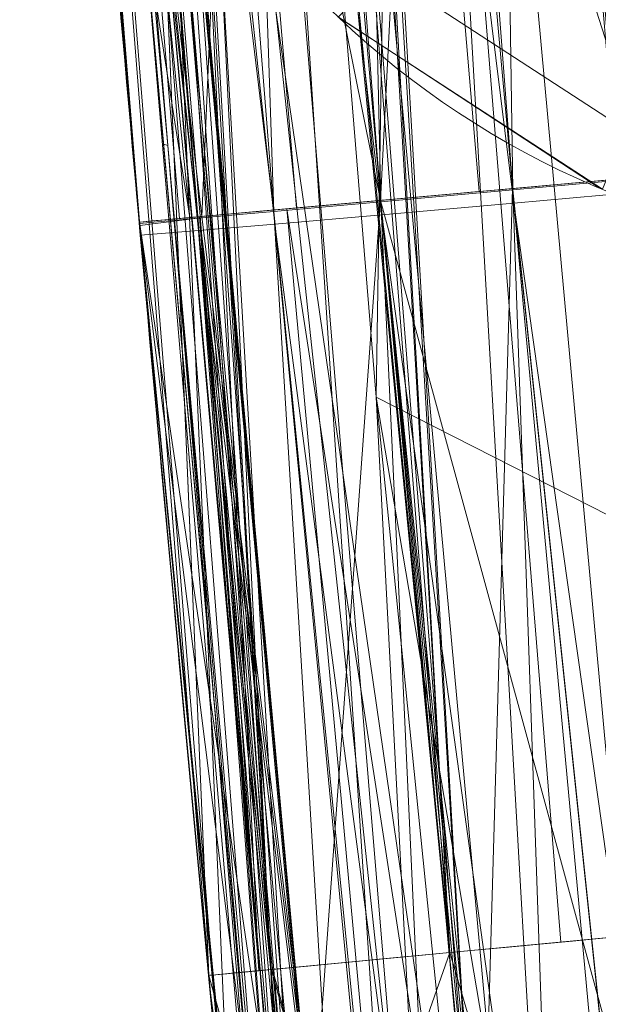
# Model space of a CAD drawing. Header units: millimetres. Extents: x -71 to 71, y -145 to 145.
# Tile 177 of 497: x -57.311 to -57.11, y -5.416 to -5.074. Entities that reach past the tile are written whole.
import ezdxf

# ---------------------------------------------------------------- set-up
doc = ezdxf.new("R2010")
doc.units = ezdxf.units.MM
doc.layers.add('1', color=7, linetype='CONTINUOUS')

msp = doc.modelspace()

# ---------------------------------------------------------------- linework, layer by layer
at = {"layer": '1', "color": 163, "linetype": 'Continuous', "lineweight": 13}
msp.add_line((-57.2453146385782, -5.405918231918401, -24.5493552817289), (-57.2453146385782, -5.405918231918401, -23.4991241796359), dxfattribs=at)
at = {"layer": '1', "color": 163, "linetype": 'Continuous', "lineweight": 13, "extrusion": (-5.23961264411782e-15, 1.156482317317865e-14, -1)}
msp.add_circle((0, 2.781752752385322e-14, 144.004626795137), 61.0180546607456, dxfattribs=at)
at = {"layer": '1', "color": 163, "linetype": 'Continuous', "lineweight": 13}
msp.add_circle((4.472976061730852e-13, 3.150668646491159e-12, -145), 60.4433756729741, dxfattribs=at)
for centre, start in [((-56.9935131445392, -4.85586855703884, -27.1313862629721), 184.8698608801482), ((-56.9935131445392, -4.85586855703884, -28.0257302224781), 184.8698608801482), ((-56.94664343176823, -5.377713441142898, -23.4991241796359), 185.3946855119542), ((-56.94664343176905, -5.37771344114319, -24.54935528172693), 185.3946855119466)]:
    msp.add_arc(centre, 0.3, start, 268.0000000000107, dxfattribs=at)
at = {"layer": '1', "color": 163, "linetype": 'Continuous', "lineweight": 13, "extrusion": (-0.08946716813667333, 0.9959897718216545, -1.588247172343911e-05)}
msp.add_arc((57.20000000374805, 5.789281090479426, -8.569860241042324e-05), 0.3, 0, 87.99202557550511, dxfattribs=at)
at = {"layer": '1', "color": 163, "linetype": 'Continuous', "lineweight": 13, "extrusion": (-0.08946716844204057, 0.9959897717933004, 1.594029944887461e-05)}
msp.add_arc((57.20000000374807, 5.368613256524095, 9.182680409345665e-05), 0.3, 272.0079742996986, 0, dxfattribs=at)
at = {"layer": '1', "color": 163, "linetype": 'Continuous', "lineweight": 13, "extrusion": (0.09401596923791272, -0.9955706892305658, -1.65297356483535e-05)}
msp.add_arc((-57.20000000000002, -24.54935527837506, 0.0004057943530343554), 0.3, 180, 267.9911877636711, dxfattribs=at)
at = {"layer": '1', "color": 163, "linetype": 'Continuous', "lineweight": 13, "extrusion": (-0.09401596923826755, 0.9955706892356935, -1.621590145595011e-05)}
msp.add_arc((57.19999999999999, -23.49912417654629, 0.0003810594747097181), 0.3, 0, 87.99118606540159, dxfattribs=at)
at = {"layer": '1', "color": 163, "linetype": 'Continuous', "lineweight": 13}
for points in [[(-57.49755972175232, 0.5297414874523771, -31.84215845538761), (-57.51609075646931, -1.481596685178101, -31.84217375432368), (-57.42898622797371, -3.49390404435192, -31.84218905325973), (-57.2367249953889, -5.49611788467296, -31.8422043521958)], [(-57.2453146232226, -5.405918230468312, -23.4991241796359), (-57.43158038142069, -3.433472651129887, -23.49913897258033), (-57.51581250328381, -1.451395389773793, -23.49915376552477), (-57.49755972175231, 0.5297414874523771, -23.4991685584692)], [(-57.18559175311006, -6.004829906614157, 10.1483967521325), (-57.21282009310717, -5.745529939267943, 9.889173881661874), (-57.26113233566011, -5.251372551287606, 9.345499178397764), (-57.31734120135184, -4.593146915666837, 8.46048260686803), (-57.35958958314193, -4.027280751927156, 7.513052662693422), (-57.39042114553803, -3.556198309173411, 6.514707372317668), (-57.41225108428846, -3.181185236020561, 5.476229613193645), (-57.42645503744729, -2.90927285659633, 4.405965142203), (-57.43441323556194, -2.746980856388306, 3.313595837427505), (-57.43604198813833, -2.711286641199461, 2.578187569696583), (-57.43604198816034, -2.711286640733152, 2.210525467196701)], [(-57.43604198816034, -2.711286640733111, 2.21052546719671), (-57.43604198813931, -2.711286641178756, 2.051314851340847), (-57.43454325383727, -2.743878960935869, 1.733180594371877), (-57.42764636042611, -2.885203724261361, 1.274842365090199), (-57.41592322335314, -3.112185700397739, 0.8521842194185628), (-57.39875051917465, -3.417210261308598, 0.4821716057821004), (-57.37542958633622, -3.789990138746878, 0.1810631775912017), (-57.34585152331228, -4.21381808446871, -0.04173136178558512), (-57.31052597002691, -4.671970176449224, -0.1797521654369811), (-57.26990141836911, -5.147746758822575, -0.226373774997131), (-57.22503697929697, -5.623055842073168, -0.1788722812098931), (-57.1781222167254, -6.079913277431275, -0.04030314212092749), (-57.13167282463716, -6.501986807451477, 0.1827833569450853), (-57.08815495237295, -6.872882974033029, 0.4839481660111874), (-57.05053049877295, -7.177118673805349, 0.8531019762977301), (-57.02142797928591, -7.403776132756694, 1.275063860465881), (-57.00289445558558, -7.544912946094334, 1.733189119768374), (-56.99852245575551, -7.577494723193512, 2.051310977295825), (-56.9985224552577, -7.57749472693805, 2.21052546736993)], [(-57.35491258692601, -4.082143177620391, 6.631632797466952), (-57.34533858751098, -4.216660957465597, 6.930954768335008), (-57.32332016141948, -4.512930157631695, 7.517264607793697), (-57.28003342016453, -5.03507866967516, 8.352441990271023), (-57.22480986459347, -5.630679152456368, 9.136180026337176), (-57.17886811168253, -6.072984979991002, 9.620200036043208), (-57.15333395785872, -6.30446488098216, 9.851598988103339)], [(-56.9985224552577, -7.57749472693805, 3.36842170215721), (-56.99852245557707, -7.577494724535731, 3.527775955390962), (-57.00284771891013, -7.545268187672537, 3.846287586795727), (-57.02138072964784, -7.404148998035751, 4.304933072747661), (-57.05059889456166, -7.176606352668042, 4.726870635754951), (-57.08828054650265, -6.871502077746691, 5.095847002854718), (-57.13184265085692, -6.500360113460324, 5.397459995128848), (-57.1784744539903, -6.077902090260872, 5.621074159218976), (-57.22528217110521, -5.620249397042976, 5.758310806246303), (-57.25515763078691, -5.303047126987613, 5.789283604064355), (-57.26941244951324, -5.144355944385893, 5.78928109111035)], [(-57.26941244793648, -5.144355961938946, 5.368613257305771), (-57.25762705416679, -5.275556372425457, 5.368611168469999), (-57.23305842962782, -5.538500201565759, 5.345908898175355), (-57.1949908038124, -5.918606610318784, 5.236541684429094), (-57.15786007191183, -6.266140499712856, 5.04729358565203), (-57.12360141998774, -6.570476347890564, 4.794254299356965), (-57.09342480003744, -6.826986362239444, 4.492276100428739), (-57.06993830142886, -7.019865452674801, 4.14548139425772), (-57.05607185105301, -7.131512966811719, 3.764263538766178), (-57.05313883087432, -7.154668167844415, 3.500144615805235), (-57.05313883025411, -7.154668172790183, 3.368421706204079)]]:
    msp.add_open_spline(points, degree=3, dxfattribs=at)
for points, knots in [([(-57.2080423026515, 0.527073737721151, -23.199351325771), (-57.2126849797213, 0.0230710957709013, -23.1993518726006), (-57.21066770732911, -0.481036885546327, -23.1993507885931), (-57.1915639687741, -1.5906663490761, -23.1993463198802), (-57.1715145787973, -2.19625719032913, -23.1993425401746), (-57.1121875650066, -3.40664967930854, -23.1993328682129), (-57.0728927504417, -4.01160350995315, -23.1993269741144), (-57.0034096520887, -4.87017873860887, -23.199316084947), (-56.9811117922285, -5.12452116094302, -23.1993125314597), (-56.9571132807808, -5.3786972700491, -23.1993085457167)], [0, 0, 0, 0, 0.2556931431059, 0.2556931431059, 0.56301423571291, 0.56301423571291, 0.870490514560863, 0.870490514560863, 1, 1, 1, 1]), ([(-56.9485684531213, -5.46844288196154, -32.1420199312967), (-56.9986130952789, -4.94718059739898, -32.1420116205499), (-57.04150558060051, -4.42518209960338, -32.1420051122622), (-57.1193468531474, -3.2865532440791, -32.1419931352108), (-57.1514984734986, -2.66960108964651, -32.1419880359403), (-57.1958156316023, -1.43481741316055, -32.141979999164), (-57.2079764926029, -0.81682362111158, -32.1419770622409), (-57.2109652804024, 0.0431067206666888, -32.1419755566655), (-57.2102712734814, 0.285099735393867, -32.1419754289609), (-57.2080423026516, 0.527073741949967, -32.1419756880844)], [0, 0, 0, 0, 0.261666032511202, 0.261666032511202, 0.570298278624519, 0.570298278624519, 0.879092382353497, 0.879092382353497, 1, 1, 1, 1]), ([(-56.9571132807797, -5.37869717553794, -24.8491709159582), (-56.9721865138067, -5.2190515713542, -24.8491683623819), (-56.9865887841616, -5.05934119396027, -24.8491659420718), (-57.0358999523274, -4.4855633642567, -24.8491576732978), (-57.0669723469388, -4.07114003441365, -24.8491524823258), (-57.1200722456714, -3.24186252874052, -24.8491434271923), (-57.1421050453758, -2.82695930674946, -24.8491395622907), (-57.1655896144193, -2.2702951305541, -24.8491354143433), (-57.1710372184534, -2.12867711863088, -24.8491344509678), (-57.17595859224, -1.98704180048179, -24.8491335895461)], [0, 0, 0, 0, 0.141520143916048, 0.141520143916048, 0.508266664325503, 0.508266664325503, 0.874926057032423, 0.874926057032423, 1, 1, 1, 1]), ([(-57.17595859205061, -1.98704180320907, -30.3953648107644), (-57.170824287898, -2.13480517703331, -30.3953639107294), (-57.16511722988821, -2.28254976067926, -30.3953628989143), (-57.1408184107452, -2.854150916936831, -30.3953585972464), (-57.1180831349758, -3.27785872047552, -30.3953546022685), (-57.0632042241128, -4.12450684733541, -30.39534524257), (-57.0310595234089, -4.5474996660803, -30.3953398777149), (-56.9797282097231, -5.13625033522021, -30.3953312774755), (-56.9645113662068, -5.30238221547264, -30.3953287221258), (-56.9485684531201, -5.46844278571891, -30.3953260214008)], [0, 0, 0, 0, 0.127114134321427, 0.127114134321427, 0.491889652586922, 0.491889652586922, 0.856575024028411, 0.856575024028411, 1, 1, 1, 1]), ([(-57.46530774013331, -1.9970994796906, -24.5493165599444), (-57.4603605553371, -2.13945167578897, -24.5493174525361), (-57.4548843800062, -2.28178647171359, -24.5493184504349), (-57.4312766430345, -2.84126799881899, -24.5493227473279), (-57.4091282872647, -3.25827101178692, -24.5493267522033), (-57.3557498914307, -4.09174508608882, -24.5493361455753), (-57.324514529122, -4.50826546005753, -24.549341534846), (-57.274944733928, -5.08494646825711, -24.5493501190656), (-57.26046692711, -5.24546491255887, -24.5493526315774), (-57.2453146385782, -5.405918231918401, -24.5493552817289)], [0, 0, 0, 0, 0.125073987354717, 0.125073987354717, 0.491733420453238, 0.491733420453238, 0.858479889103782, 0.858479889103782, 1, 1, 1, 1]), ([(-57.2367249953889, -5.49611788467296, -30.6951416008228), (-57.2527515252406, -5.32921715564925, -30.6951444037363), (-57.2680481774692, -5.1622447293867, -30.6951470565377), (-57.3196487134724, -4.57051515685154, -30.6951559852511), (-57.3519620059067, -4.14538194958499, -30.6951615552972), (-57.4071287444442, -3.29444937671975, -30.6951712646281), (-57.4299832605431, -2.868597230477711, -30.6951754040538), (-57.454409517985, -2.29410313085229, -30.6951798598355), (-57.4601465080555, -2.14561075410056, -30.6951809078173), (-57.4653077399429, -1.99709948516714, -30.6951818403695)], [0, 0, 0, 0, 0.143424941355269, 0.143424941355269, 0.508110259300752, 0.508110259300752, 0.872885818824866, 0.872885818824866, 1, 1, 1, 1]), ([(-56.7116086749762, -7.837777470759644, 2.21052546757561), (-56.71057128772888, -7.837813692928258, 2.030500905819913), (-56.71266593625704, -7.811314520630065, 1.764950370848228), (-56.7223029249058, -7.725098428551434, 1.419858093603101), (-56.7365768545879, -7.603429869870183, 1.080547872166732), (-56.76149677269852, -7.394918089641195, 0.6906881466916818), (-56.80179168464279, -7.051965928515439, 0.2729513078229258), (-56.84796809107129, -6.64062990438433, -0.06464760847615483), (-56.89774973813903, -6.167982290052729, -0.3178114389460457), (-56.94759471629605, -5.6544481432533, -0.4741302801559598), (-56.9941246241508, -5.125559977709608, -0.5271734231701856), (-57.03643298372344, -4.587494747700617, -0.4753507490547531), (-57.06562924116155, -4.164497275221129, -0.3481040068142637), (-57.08599078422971, -3.838423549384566, -0.1950592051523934), (-57.10365237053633, -3.533125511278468, -0.01278709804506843), (-57.12138318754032, -3.186660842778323, 0.2696885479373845), (-57.13359954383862, -2.901638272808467, 0.6157660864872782), (-57.14040714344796, -2.717972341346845, 0.9202214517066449), (-57.14547798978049, -2.563061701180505, 1.24634367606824), (-57.14845740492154, -2.433737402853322, 1.670166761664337), (-57.14788293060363, -2.397359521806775, 2.030609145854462), (-57.1468455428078, -2.397323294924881, 2.21052546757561)], [0, 0, 0, 0, 0.0625, 0.09375, 0.125, 0.1875, 0.25, 0.3125, 0.375, 0.4375, 0.5, 0.5625, 0.625, 0.65625, 0.6875, 0.75, 0.8125, 0.84375, 0.875, 0.9375, 1, 1, 1, 1]), ([(-57.14684554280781, -2.39732329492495, 2.21052546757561), (-57.1464528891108, -2.397309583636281, 2.590795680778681), (-57.14417866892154, -2.434471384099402, 3.345052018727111), (-57.13578244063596, -2.599510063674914, 4.457998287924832), (-57.12180289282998, -2.871469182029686, 5.551849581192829), (-57.10029697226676, -3.255550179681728, 6.629106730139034), (-57.0702074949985, -3.735013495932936, 7.647101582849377), (-57.01501899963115, -4.503290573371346, 8.934733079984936), (-56.95233017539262, -5.227115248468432, 9.823448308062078), (-56.8977019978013, -5.761522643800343, 10.36042499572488)], [0, 0, 0, 0, 0.125, 0.25, 0.375, 0.5, 0.625, 0.75, 1, 1, 1, 1]), ([(-57.05313883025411, -7.154668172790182, 2.21052544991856), (-57.05313883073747, -7.154668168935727, 2.145133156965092), (-57.05401633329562, -7.147687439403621, 2.014346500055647), (-57.05924650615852, -7.105860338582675, 1.75578496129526), (-57.07210998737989, -7.002311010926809, 1.443982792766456), (-57.09559345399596, -6.808838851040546, 1.101635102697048), (-57.12528153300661, -6.55601380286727, 0.8010758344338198), (-57.15923952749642, -6.253558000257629, 0.5506917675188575), (-57.19579904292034, -5.909891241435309, 0.3600622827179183), (-57.23319439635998, -5.537206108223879, 0.2386483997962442), (-57.26973158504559, -5.146661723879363, 0.1958158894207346), (-57.30341846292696, -4.755783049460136, 0.2381073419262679), (-57.33308037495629, -4.382248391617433, 0.3591193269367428), (-57.35838613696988, -4.037477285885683, 0.5495696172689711), (-57.37888971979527, -3.733915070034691, 0.8001023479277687), (-57.39472867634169, -3.480252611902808, 1.101026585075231), (-57.40608021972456, -3.286330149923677, 1.443757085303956), (-57.41185440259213, -3.18273975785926, 1.755742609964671), (-57.41415042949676, -3.140947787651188, 2.014345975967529), (-57.4145287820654, -3.133978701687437, 2.145133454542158), (-57.41452878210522, -3.13397870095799, 2.21052546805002)], [0, 0, 0, 0, 0.03125, 0.0625, 0.125, 0.1875, 0.25, 0.3125, 0.375, 0.4375, 0.5, 0.5625, 0.625, 0.6875, 0.75, 0.8125, 0.875, 0.9375, 0.96875, 1, 1, 1, 1]), ([(-57.1254445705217, -3.417444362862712, 2.21052546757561), (-57.12544421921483, -3.417444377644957, 1.98351067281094), (-57.1211214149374, -3.484219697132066, 1.653117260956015), (-57.10631454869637, -3.697559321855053, 1.255795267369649), (-57.09071129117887, -3.910991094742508, 0.9971400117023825), (-57.0705825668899, -4.169856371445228, 0.7857143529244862), (-57.0457347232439, -4.468499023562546, 0.6270618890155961), (-57.01725762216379, -4.786337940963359, 0.5314884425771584), (-56.98488096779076, -5.122622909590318, 0.4990928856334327), (-56.95057843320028, -5.453318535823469, 0.5322680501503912), (-56.914857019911, -5.774367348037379, 0.6300292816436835), (-56.87957413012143, -6.069982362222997, 0.7884645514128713), (-56.84659873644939, -6.32706753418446, 0.9996346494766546), (-56.81696754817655, -6.541362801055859, 1.260930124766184), (-56.79295070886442, -6.697890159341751, 1.553950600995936), (-56.77513805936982, -6.795925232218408, 1.877587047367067), (-56.76817424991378, -6.817600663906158, 2.098111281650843), (-56.7659400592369, -6.81752265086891, 2.21052546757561)], [0, 0, 0, 0, 0.125, 0.1875, 0.25, 0.3125, 0.375, 0.4375, 0.5, 0.5625, 0.625, 0.6875, 0.75, 0.8125, 0.875, 0.9375, 1, 1, 1, 1]), ([(-57.3562513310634, -4.06328904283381, 5.36862856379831), (-57.3540951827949, -4.09372489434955, 5.36862818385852), (-57.3519148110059, -4.124159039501, 5.36862779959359), (-57.3417380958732, -4.2646393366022, 5.36862600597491), (-57.333449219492, -4.37466476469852, 5.36862454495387), (-57.3162383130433, -4.59466523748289, 5.36862151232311), (-57.3073162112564, -4.70464119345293, 5.36861994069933), (-57.2888390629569, -4.92453910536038, 5.36861668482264), (-57.2792839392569, -5.03446197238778, 5.3686150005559), (-57.26941244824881, -5.14435596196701, 5.368613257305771)], [0, 0, 0, 0, 0.0843989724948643, 0.0843989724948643, 0.389599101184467, 0.389599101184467, 0.694799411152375, 0.694799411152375, 1, 1, 1, 1]), ([(-57.26941244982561, -5.14435594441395, 5.78928109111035), (-57.2767463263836, -5.06271184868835, 5.78927979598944), (-57.2839055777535, -4.981051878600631, 5.78927853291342), (-57.2984750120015, -4.810682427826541, 5.78927596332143), (-57.3058539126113, -4.72196984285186, 5.78927466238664), (-57.3130267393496, -4.633240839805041, 5.7892733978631)], [0, 0, 0, 0, 0.479397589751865, 0.479397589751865, 1, 1, 1, 1])]:
    msp.add_open_spline(points, degree=3, knots=knots, dxfattribs=at)
for points in [[(24.58453550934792, 55.21777272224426, -144.9999958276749), (-60.11226028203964, -6.318053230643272, -144.9999958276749), (-57.48506635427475, 18.67802999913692, -144.9999958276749)], [(24.58453550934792, 55.21777272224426, -144.9999958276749), (-35.52772477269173, -48.89971762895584, -144.9999958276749), (-52.34549939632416, -30.22168762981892, -144.9999958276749), (-60.11226028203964, -6.318053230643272, -144.9999958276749)], [(-55.53851276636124, -9.792938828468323, -124.3697926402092), (-55.53851276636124, 9.792938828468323, -124.3697926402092), (-62.41567805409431, 2.68591521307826, -124.4758814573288)], [(-62.41567805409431, 2.68591521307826, -124.4758814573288), (-63.01534175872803, -11.33249048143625, -124.5197132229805), (-55.53851276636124, -9.792938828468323, -124.3697926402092)], [(-57.15888738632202, -2.429054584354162, -23.19934032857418), (-57.24895372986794, -2.432868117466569, -23.21654371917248), (-57.046078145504, -5.387098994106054, -23.21995235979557)], [(-57.046078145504, -5.387098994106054, -23.21995235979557), (-56.95711448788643, -5.378697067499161, -23.19930866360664), (-57.15888738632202, -2.429054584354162, -23.19934032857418)], [(-57.15888738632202, -2.429054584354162, -23.19934032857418), (-56.95711448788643, -5.378697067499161, -23.19930866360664), (-56.53278157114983, -5.393518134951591, -23.18453975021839), (-56.73754587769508, -2.429070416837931, -23.18462729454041)], [(-57.046078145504, -5.387098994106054, -23.21995235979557), (-57.24895372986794, -2.432868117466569, -23.21654371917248), (-57.32962489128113, -2.436296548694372, -23.2602022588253)], [(-57.32962489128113, -2.436296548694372, -23.2602022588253), (-57.39332735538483, -2.439004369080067, -23.32623116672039), (-57.16150626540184, -5.398000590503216, -23.29074405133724)], [(-57.32962489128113, -2.436296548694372, -23.2602022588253), (-57.06815421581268, -5.389183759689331, -23.22507463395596), (-57.046078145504, -5.387098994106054, -23.21995235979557)], [(-57.32962489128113, -2.436296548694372, -23.2602022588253), (-57.16150626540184, -5.398000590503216, -23.29074405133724), (-57.06815421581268, -5.389183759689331, -23.22507463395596)], [(-57.22789466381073, -5.404271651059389, -23.40909279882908), (-57.43410438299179, -2.44073779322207, -23.40845018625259), (-57.37143754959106, -2.438075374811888, -23.49914610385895)], [(-57.39332735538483, -2.439004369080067, -23.32623116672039), (-57.43410438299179, -2.44073779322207, -23.40845018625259), (-57.22356960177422, -5.40386326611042, -23.3867522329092)], [(-57.43410438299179, -2.44073779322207, -23.40845018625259), (-57.22789466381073, -5.404271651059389, -23.40909279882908), (-57.22356960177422, -5.40386326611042, -23.3867522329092)], [(-57.22356960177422, -5.40386326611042, -23.3867522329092), (-57.16150626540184, -5.398000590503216, -23.29074405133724), (-57.39332735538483, -2.439004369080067, -23.32623116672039)], [(-57.37143754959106, -2.438075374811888, -23.49914610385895), (-57.24531412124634, -5.405918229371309, -23.49912375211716), (-57.22789466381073, -5.404271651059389, -23.40909279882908)], [(-57.03752115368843, -5.476984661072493, -32.12137520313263), (-57.24701657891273, -2.478001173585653, -32.12478384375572), (-57.15695768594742, -2.474102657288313, -32.14198350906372)], [(-56.73559382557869, -2.474254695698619, -32.15670213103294), (-56.52414634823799, -5.483266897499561, -32.15679153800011), (-56.94856867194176, -5.468443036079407, -32.14202076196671), (-57.15695768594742, -2.47408845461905, -32.14198723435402)], [(-57.15695768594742, -2.474102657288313, -32.14198350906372), (-56.94856867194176, -5.468443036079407, -32.14202076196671), (-57.03752115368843, -5.476984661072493, -32.12137520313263)], [(-57.32768401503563, -2.481493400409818, -32.08112344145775), (-57.24701657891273, -2.478001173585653, -32.12478384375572), (-57.03752115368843, -5.476984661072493, -32.12137520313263)], [(-57.15293064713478, -5.488067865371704, -32.05058351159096), (-57.39138647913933, -2.484251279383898, -32.01509639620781), (-57.32768401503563, -2.481493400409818, -32.08112344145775)], [(-57.03752115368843, -5.476984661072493, -32.12137520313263), (-57.05959349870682, -5.479104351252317, -32.11625292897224), (-57.32768401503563, -2.481493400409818, -32.08112344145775)], [(-57.05959349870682, -5.479104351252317, -32.11625292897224), (-57.15293064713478, -5.488067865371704, -32.05058351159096), (-57.32768401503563, -2.481493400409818, -32.08112344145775)], [(-57.36714228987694, -2.483203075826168, -31.8421795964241), (-57.43215978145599, -2.486016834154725, -31.93287923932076), (-57.21930786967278, -5.494443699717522, -31.93223476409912)], [(-57.21498653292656, -5.494028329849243, -31.954575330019), (-57.43215978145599, -2.486016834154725, -31.93287923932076), (-57.39138647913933, -2.484251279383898, -32.01509639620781)], [(-57.39138647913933, -2.484251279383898, -32.01509639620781), (-57.15293064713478, -5.488067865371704, -32.05058351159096), (-57.21498653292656, -5.494028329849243, -31.954575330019)], [(-57.24531412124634, -5.405918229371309, -23.49912375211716), (-57.36951529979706, -2.483351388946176, -23.49914610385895), (-57.38062784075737, -3.703141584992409, -24.54933151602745)], [(-57.37769231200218, -3.748350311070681, -30.69516643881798), (-57.36714228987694, -2.483188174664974, -31.8421795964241), (-57.23672360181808, -5.496117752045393, -31.84220567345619)], [(-57.21930786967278, -5.494443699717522, -31.93223476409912), (-57.23672360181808, -5.496117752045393, -31.84220567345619), (-57.36714228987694, -2.483203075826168, -31.8421795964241)], [(-57.21498653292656, -5.494028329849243, -31.954575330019), (-57.21930786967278, -5.494443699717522, -31.93223476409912), (-57.43215978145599, -2.486016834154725, -31.93287923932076)], [(-57.25948140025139, -5.117739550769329, 8.809491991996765), (-57.39101022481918, -3.538629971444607, 6.426109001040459), (-57.35491216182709, -4.082143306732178, 6.631632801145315)], [(-57.39361047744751, -3.569601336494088, 6.498910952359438), (-57.1855902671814, -6.00482989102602, 10.14839671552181), (-57.30364471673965, -4.507645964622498, 8.497430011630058)], [(-57.04415217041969, -5.386916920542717, -24.82897415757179), (-57.17981234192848, -3.690180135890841, -24.83260817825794), (-57.09172412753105, -3.684493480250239, -24.84914846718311)], [(-57.06815421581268, -5.389183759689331, -24.82340484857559), (-57.26106837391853, -3.695424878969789, -24.78918619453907), (-57.17981234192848, -3.690180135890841, -24.83260817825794)], [(-57.17981234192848, -3.690180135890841, -24.83260817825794), (-57.04415217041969, -5.386916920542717, -24.82897415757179), (-57.06815421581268, -5.389183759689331, -24.82340484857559)], [(-57.16150626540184, -5.398000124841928, -24.75773543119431), (-57.32531473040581, -3.699571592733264, -24.72307160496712), (-57.26106837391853, -3.695424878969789, -24.78918619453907)], [(-57.26106837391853, -3.695424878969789, -24.78918619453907), (-57.12299793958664, -5.394363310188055, -24.78482387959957), (-57.16150626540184, -5.398000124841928, -24.75773543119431)], [(-57.06815421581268, -5.389183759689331, -24.82340484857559), (-57.12299793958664, -5.394363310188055, -24.78482387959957), (-57.26106837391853, -3.695424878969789, -24.78918619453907)], [(-57.38063156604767, -3.703141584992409, -24.54933151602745), (-57.36646428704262, -3.702228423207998, -24.6405154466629), (-57.22779780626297, -5.40426280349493, -24.63987283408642)], [(-57.22356960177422, -5.403862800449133, -24.66172724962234), (-57.36646428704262, -3.702228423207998, -24.6405154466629), (-57.32531473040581, -3.699571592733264, -24.72307160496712)], [(-57.22356960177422, -5.403862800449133, -24.66172724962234), (-57.22779780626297, -5.40426280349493, -24.63987283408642), (-57.36646428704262, -3.702228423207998, -24.6405154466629)], [(-57.32531473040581, -3.699571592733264, -24.72307160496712), (-57.16150626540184, -5.398000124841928, -24.75773543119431), (-57.22356960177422, -5.403862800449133, -24.66172724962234)], [(-57.22779780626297, -5.40426280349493, -24.63987283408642), (-57.24531412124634, -5.405918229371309, -24.54935573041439), (-57.38063156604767, -3.703141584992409, -24.54933151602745)], [(-57.38062784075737, -3.703141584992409, -24.54933151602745), (-57.24531412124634, -5.405918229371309, -24.54935573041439), (-57.24531412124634, -5.405918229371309, -23.49912375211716)], [(-57.08880349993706, -3.729474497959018, -30.39534948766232), (-57.17688798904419, -3.735230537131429, -30.41188977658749), (-57.03559145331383, -5.476799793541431, -30.41552193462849)], [(-57.17688798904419, -3.735230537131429, -30.41188977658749), (-57.25814029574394, -3.740539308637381, -30.45531176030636), (-57.05959349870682, -5.479104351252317, -30.42109310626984)], [(-57.05959349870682, -5.479104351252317, -30.42109310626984), (-57.03559145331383, -5.476799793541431, -30.41552193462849), (-57.17688798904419, -3.735230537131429, -30.41188977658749)], [(-57.15293064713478, -5.488067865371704, -30.48676066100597), (-57.25814029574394, -3.740539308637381, -30.45531176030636), (-57.32238292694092, -3.744736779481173, -30.52142821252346)], [(-57.25814029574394, -3.740539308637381, -30.45531176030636), (-57.15293064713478, -5.488067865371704, -30.48676066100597), (-57.05959349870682, -5.479104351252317, -30.42109310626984)], [(-57.17717111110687, -5.49039663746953, -30.52427060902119), (-57.32238292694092, -3.744736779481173, -30.52142821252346), (-57.36352875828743, -3.747425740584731, -30.60398250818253)], [(-57.32238292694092, -3.744736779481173, -30.52142821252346), (-57.17717111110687, -5.49039663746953, -30.52427060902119), (-57.15293064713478, -5.488067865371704, -30.48676066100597)], [(-57.21921101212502, -5.494434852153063, -30.60462325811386), (-57.36352875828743, -3.747425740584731, -30.60398250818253), (-57.37769603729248, -3.748350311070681, -30.69516643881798)], [(-57.37769603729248, -3.748350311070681, -30.69516643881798), (-57.23672360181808, -5.496117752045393, -30.69514222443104), (-57.21921101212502, -5.494434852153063, -30.60462325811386)], [(-57.23672360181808, -5.496117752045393, -31.84220567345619), (-57.23672360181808, -5.496117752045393, -30.69514222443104), (-57.37769231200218, -3.748350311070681, -30.69516643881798)], [(-57.36352875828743, -3.747425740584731, -30.60398250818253), (-57.21498653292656, -5.494028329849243, -30.58277070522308), (-57.17717111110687, -5.49039663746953, -30.52427060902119)], [(-57.36352875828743, -3.747425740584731, -30.60398250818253), (-57.21921101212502, -5.494434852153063, -30.60462325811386), (-57.21498653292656, -5.494028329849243, -30.58277070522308)], [(-57.15333297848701, -6.304464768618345, 9.851599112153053), (-57.35491216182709, -4.082143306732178, 6.631632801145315), (-57.32885003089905, -4.175543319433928, 6.589047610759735)], [(-57.35491216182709, -4.082143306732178, 6.631632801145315), (-57.26101249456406, -5.117334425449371, 8.13154224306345), (-57.25948140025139, -5.117739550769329, 8.809491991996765)], [(-57.1647584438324, -4.102089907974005, -0.2847114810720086), (-57.10986256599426, -4.091836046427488, -0.2997263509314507), (-57.03381076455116, -5.12832822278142, -0.5034427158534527)], [(-57.21717327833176, -4.11661434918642, -0.2588999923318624), (-57.1647584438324, -4.102089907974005, -0.2847114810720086), (-57.0877343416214, -5.133144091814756, -0.4861272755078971)], [(-57.03381076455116, -5.12832822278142, -0.5034427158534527), (-57.0877343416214, -5.133144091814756, -0.4861272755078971), (-57.1647584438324, -4.102089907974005, -0.2847114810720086)], [(-57.26353451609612, -4.134891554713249, -0.2229043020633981), (-57.21717327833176, -4.11661434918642, -0.2588999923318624), (-57.13929980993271, -5.137727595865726, -0.4576384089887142)], [(-57.0877343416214, -5.133144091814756, -0.4861272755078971), (-57.13929980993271, -5.137727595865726, -0.4576384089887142), (-57.21717327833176, -4.11661434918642, -0.2588999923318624)], [(-57.30072408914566, -4.155888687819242, -0.1786718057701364), (-57.26353451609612, -4.134891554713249, -0.2229043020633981), (-57.18513950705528, -5.141776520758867, -0.4186937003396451)], [(-57.13929980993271, -5.137727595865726, -0.4576384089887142), (-57.18513950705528, -5.141776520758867, -0.4186937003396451), (-57.26353451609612, -4.134891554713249, -0.2229043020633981)], [(-57.32675641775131, -4.178239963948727, -0.1291563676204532), (-57.30072408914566, -4.155888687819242, -0.1786718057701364), (-57.22229927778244, -5.145029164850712, -0.3713353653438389)], [(-57.18513950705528, -5.141776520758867, -0.4186937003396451), (-57.22229927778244, -5.145029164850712, -0.3713353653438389), (-57.30072408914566, -4.155888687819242, -0.1786718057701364)], [(-57.12545663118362, -6.377424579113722, 9.775933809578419), (-57.32885003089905, -4.175543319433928, 6.589047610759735), (-57.32791870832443, -4.178893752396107, 6.587520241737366)], [(-57.12545663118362, -6.377424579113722, 9.775933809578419), (-57.12640658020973, -6.374944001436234, 9.778507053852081), (-57.32885003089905, -4.175543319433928, 6.589047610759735)], [(-57.32885003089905, -4.175543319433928, 6.589047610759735), (-57.12640658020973, -6.374944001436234, 9.778507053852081), (-57.15333297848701, -6.304464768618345, 9.851599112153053)], [(-57.34453350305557, -4.221547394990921, -0.02735983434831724), (-57.32675641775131, -4.178239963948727, -0.1291563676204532), (-57.24884942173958, -5.147318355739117, -0.3185948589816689)], [(-57.32791870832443, -4.178893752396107, 6.587520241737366), (-57.26451426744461, -4.259857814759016, 6.549306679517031), (-57.12545663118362, -6.377424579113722, 9.775933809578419)], [(-57.22229927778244, -5.145029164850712, -0.3713353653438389), (-57.24884942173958, -5.147318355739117, -0.3185948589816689), (-57.32675641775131, -4.178239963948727, -0.1291563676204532)], [(-57.33083561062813, -4.407423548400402, 0.3622152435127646), (-57.34516680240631, -4.216823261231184, -0.02599075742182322), (-57.27172642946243, -5.115658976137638, -0.2036618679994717)], [(-57.24884942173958, -5.147318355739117, -0.3185948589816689), (-57.26900324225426, -5.148928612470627, -0.2103297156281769), (-57.34453350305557, -4.221547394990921, -0.02735983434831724)], [(-57.26451426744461, -4.259857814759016, 6.549306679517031), (-57.18712881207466, -5.205085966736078, 8.229252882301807), (-57.12545663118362, -6.377424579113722, 9.775933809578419)], [(-57.18712881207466, -5.205085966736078, 8.229252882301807), (-57.26451426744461, -4.259857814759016, 6.549306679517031), (-57.17318505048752, -4.314209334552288, 6.522102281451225)], [(-57.09266662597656, -5.253165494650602, 8.190451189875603), (-57.18712881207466, -5.205085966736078, 8.229252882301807), (-57.17318505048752, -4.314209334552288, 6.522102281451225)], [(-57.17318505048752, -4.314209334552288, 6.522102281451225), (-57.16947838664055, -4.31491807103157, 6.52166735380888), (-57.09266662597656, -5.253165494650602, 8.190451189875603)], [(-57.09266662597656, -5.253165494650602, 8.190451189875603), (-57.16947838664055, -4.31491807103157, 6.52166735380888), (-57.06613883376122, -4.334678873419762, 6.509544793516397)], [(-57.02925100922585, -4.329761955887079, 8.602997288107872), (-57.14075267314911, -4.353323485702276, 8.59126728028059), (-57.00936168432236, -5.785751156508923, 10.34798286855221)], [(-57.14075267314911, -4.353323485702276, 8.59126728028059), (-57.1943037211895, -4.38012508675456, 8.575727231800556), (-57.06298351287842, -5.810587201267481, 10.3288721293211)], [(-57.06298351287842, -5.810587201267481, 10.3288721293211), (-57.00936168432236, -5.785751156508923, 10.34798286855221), (-57.14075267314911, -4.353323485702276, 8.59126728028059)], [(-57.1943037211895, -4.38012508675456, 8.575727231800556), (-57.24132061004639, -4.416333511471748, 8.553974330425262), (-57.1100041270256, -5.84319094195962, 10.30134223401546)], [(-57.1100041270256, -5.84319094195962, 10.30134223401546), (-57.06298351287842, -5.810587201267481, 10.3288721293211), (-57.1943037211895, -4.38012508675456, 8.575727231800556)], [(-57.33083561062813, -4.407423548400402, 0.3622152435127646), (-57.26936087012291, -5.14488946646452, 0.2106122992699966), (-57.24922940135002, -5.143028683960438, 0.318610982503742)], [(-57.24922940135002, -5.143028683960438, 0.318610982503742), (-57.3103278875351, -4.416937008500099, 0.462456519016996), (-57.33083561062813, -4.407423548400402, 0.3622152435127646)], [(-57.27172642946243, -5.115658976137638, -0.2036618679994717), (-57.2717972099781, -5.115663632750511, 0.2166203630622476), (-57.33083561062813, -4.407423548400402, 0.3622152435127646)], [(-57.3103278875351, -4.416937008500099, 0.462456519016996), (-57.24922940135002, -5.143028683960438, 0.318610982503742), (-57.22268298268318, -5.140630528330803, 0.3713569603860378)], [(-57.24598839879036, -4.449923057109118, 0.5536890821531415), (-57.3103278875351, -4.416937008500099, 0.462456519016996), (-57.22268298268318, -5.140630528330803, 0.3713569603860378)], [(-57.1100041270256, -5.84319094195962, 10.30134223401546), (-57.24132061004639, -4.416333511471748, 8.553974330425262), (-57.30364471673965, -4.507645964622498, 8.497430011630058)], [(-57.22268298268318, -5.140630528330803, 0.3713569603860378), (-57.18552321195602, -5.137281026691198, 0.4187187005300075), (-57.24598839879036, -4.449923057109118, 0.5536890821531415)], [(-57.20055475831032, -4.461370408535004, 0.5895729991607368), (-57.24598839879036, -4.449923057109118, 0.5536890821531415), (-57.18552321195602, -5.137281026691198, 0.4187187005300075)], [(-57.18552321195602, -5.137281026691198, 0.4187187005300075), (-57.13968351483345, -5.133153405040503, 0.457663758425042), (-57.20055475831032, -4.461370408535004, 0.5895729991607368)], [(-57.14969709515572, -4.468591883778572, 0.6162667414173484), (-57.20055475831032, -4.461370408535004, 0.5895729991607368), (-57.13968351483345, -5.133153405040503, 0.457663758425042)], [(-57.13968351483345, -5.133153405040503, 0.457663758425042), (-57.08811059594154, -5.128513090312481, 0.4861494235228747), (-57.14969709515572, -4.468591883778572, 0.6162667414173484)], [(-57.09659680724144, -4.471539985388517, 0.6330740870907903), (-57.14969709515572, -4.468591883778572, 0.6162667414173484), (-57.08811059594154, -5.128513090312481, 0.4861494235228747)], [(-57.1855902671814, -6.00482989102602, 10.14839671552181), (-57.1720227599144, -5.923223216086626, 10.2281840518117), (-57.30364471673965, -4.507645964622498, 8.497430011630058)], [(-57.30364471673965, -4.507645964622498, 8.497430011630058), (-57.1720227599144, -5.923223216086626, 10.2281840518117), (-57.1100041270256, -5.84319094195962, 10.30134223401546)], [(-57.11668357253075, -4.588061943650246, 5.086013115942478), (-57.02681466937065, -4.580843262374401, 5.068805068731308), (-56.98108673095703, -5.118451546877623, 5.068797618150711), (-57.07088112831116, -5.126517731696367, 5.086007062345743)], [(-57.19715729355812, -4.594527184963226, 5.129674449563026), (-57.11668357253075, -4.588061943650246, 5.086013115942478), (-57.07088112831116, -5.126517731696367, 5.086007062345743), (-57.15128779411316, -5.133741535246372, 5.129669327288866)], [(-57.26070702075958, -4.599632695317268, 5.19570242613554), (-57.19715729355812, -4.594527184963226, 5.129674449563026), (-57.15128779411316, -5.133741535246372, 5.129669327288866), (-57.21478536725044, -5.139446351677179, 5.19569730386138)], [(-57.30138346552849, -4.602901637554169, 5.277916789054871), (-57.26070702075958, -4.599632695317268, 5.19570242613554), (-57.21478536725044, -5.139446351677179, 5.19569730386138), (-57.25542828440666, -5.143098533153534, 5.277910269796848)], [(-57.31537938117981, -4.604027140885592, 5.368621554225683), (-57.30138346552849, -4.602901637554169, 5.277916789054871), (-57.25542828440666, -5.143098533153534, 5.277910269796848), (-57.26941302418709, -5.144355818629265, 5.368613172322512)], [(-57.31537938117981, -4.604027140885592, 5.368621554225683), (-57.27185308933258, -5.11566549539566, 5.368613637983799), (-57.29179084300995, -4.888847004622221, 5.789277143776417)], [(-57.09217488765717, -5.128430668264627, 6.063331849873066), (-57.09129571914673, -4.871734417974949, 6.072549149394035), (-57.17242509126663, -4.87865786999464, 6.029126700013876)], [(-57.17242509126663, -4.87865786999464, 6.029126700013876), (-57.23656341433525, -4.884131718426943, 5.963010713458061), (-57.18556791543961, -5.136820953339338, 5.997663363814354)], [(-57.17242509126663, -4.87865786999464, 6.029126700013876), (-57.18556791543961, -5.136820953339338, 5.997663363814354), (-57.09217488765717, -5.128430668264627, 6.063331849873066)], [(-57.23656341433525, -4.884131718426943, 5.963010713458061), (-57.27764964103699, -4.887639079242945, 5.880457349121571), (-57.24766105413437, -5.142400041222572, 5.901653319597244)], [(-57.24766105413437, -5.142400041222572, 5.901653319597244), (-57.18556791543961, -5.136820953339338, 5.997663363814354), (-57.23656341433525, -4.884131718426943, 5.963010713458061)], [(-57.25188925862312, -5.142780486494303, 5.879799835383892), (-57.27764964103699, -4.887639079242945, 5.880457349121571), (-57.29179084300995, -4.888847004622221, 5.789277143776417)], [(-57.27764964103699, -4.887639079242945, 5.880457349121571), (-57.25188925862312, -5.142780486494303, 5.879799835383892), (-57.24766105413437, -5.142400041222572, 5.901653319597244)], [(-57.29179084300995, -4.888847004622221, 5.789277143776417), (-57.26941302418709, -5.144355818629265, 5.789280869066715), (-57.25188925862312, -5.142780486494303, 5.879799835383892)], [(-57.27185308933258, -5.11566549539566, 5.368613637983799), (-57.27192386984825, -5.115671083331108, 5.789280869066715), (-57.29179084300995, -4.888847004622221, 5.789277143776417)], [(-57.0758692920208, -5.05431042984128, -26.92200988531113), (-57.14161694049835, -5.011517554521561, -26.92200988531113), (-57.18507617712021, -5.057191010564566, -27.01837196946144), (-57.10003525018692, -5.112540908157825, -27.01837196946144)], [(-57.10003525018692, -5.112540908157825, -28.13874371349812), (-57.18507617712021, -5.057191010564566, -28.13874371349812), (-57.14161694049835, -5.011517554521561, -28.23510579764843), (-57.0758692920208, -5.05431042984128, -28.23510579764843)], [(-57.10003525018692, -5.112540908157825, -27.01837196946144), (-57.18507617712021, -5.057191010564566, -27.01837196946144), (-57.20031261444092, -5.073202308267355, -27.13138610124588), (-57.10850656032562, -5.132953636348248, -27.13138610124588)], [(-57.10850656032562, -5.132953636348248, -28.02572958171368), (-57.20031261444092, -5.073202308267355, -28.02572958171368), (-57.18507617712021, -5.057191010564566, -28.13874371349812), (-57.10003525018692, -5.112540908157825, -28.13874371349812)], [(-57.20026791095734, -5.073246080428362, -27.13138610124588), (-57.20026791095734, -5.073246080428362, -28.02572958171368), (-57.10968375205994, -5.132462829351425, -28.02572958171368), (-57.10968375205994, -5.132462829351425, -27.13138610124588)], [(-57.26941302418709, -5.144355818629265, 5.789280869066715), (-57.27192386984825, -5.115671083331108, 5.789280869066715), (-57.27185308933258, -5.11566549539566, 5.368613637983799)], [(-57.27185308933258, -5.11566549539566, 5.368613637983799), (-57.26941302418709, -5.144355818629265, 5.368613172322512), (-57.26941302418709, -5.144355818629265, 5.789280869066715)], [(-57.26930499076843, -5.145542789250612, 0.2104780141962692), (-57.2717972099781, -5.115663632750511, 0.2166203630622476), (-57.27172642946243, -5.115658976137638, -0.2036618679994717)], [(-57.27172642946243, -5.115658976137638, -0.2036618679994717), (-57.26907774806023, -5.148074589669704, -0.2100694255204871), (-57.26930499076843, -5.145542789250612, 0.2104780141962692)], [(-57.25948140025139, -5.117739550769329, 8.809491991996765), (-57.26101249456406, -5.117334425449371, 8.13154224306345), (-57.15333297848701, -6.304464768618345, 9.851599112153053)], [(-57.15333297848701, -6.304464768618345, 9.851599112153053), (-57.16966837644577, -6.154599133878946, 9.999997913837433), (-57.25948140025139, -5.117739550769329, 8.809491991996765)], [(-57.16966837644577, -6.154599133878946, 9.999997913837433), (-57.1855902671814, -6.00482989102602, 10.14839671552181), (-57.25948140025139, -5.117739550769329, 8.809491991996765)], [(-57.06852301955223, -5.808754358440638, 4.980512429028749), (-57.13972449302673, -5.132702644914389, 5.121285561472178), (-57.08815529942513, -5.128069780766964, 5.092799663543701)], [(-57.04135075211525, -5.664810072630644, 6.007361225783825), (-57.09217488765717, -5.128430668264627, 6.063331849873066), (-57.18556791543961, -5.136820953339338, 5.997663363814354)], [(-57.08811059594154, -5.128513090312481, 0.4861494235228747), (-57.13968351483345, -5.133153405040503, 0.457663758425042), (-57.06938728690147, -5.800042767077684, 0.5950538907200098)], [(-57.1502186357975, -5.494934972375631, 5.122211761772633), (-57.18556791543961, -5.136820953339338, 5.160230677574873), (-57.13972449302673, -5.132702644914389, 5.121285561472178)], [(-57.13968351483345, -5.133153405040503, 0.457663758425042), (-57.18552321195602, -5.137281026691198, 0.4187187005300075), (-57.1158230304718, -5.819755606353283, 0.5590434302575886)], [(-57.13972449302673, -5.132702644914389, 5.121285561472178), (-57.06852301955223, -5.808754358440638, 4.980512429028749), (-57.1502186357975, -5.494934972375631, 5.122211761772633)], [(-57.1158230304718, -5.819755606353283, 0.5590434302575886), (-57.06938728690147, -5.800042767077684, 0.5950538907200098), (-57.13968351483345, -5.133153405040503, 0.457663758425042)], [(-57.13929980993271, -5.137727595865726, -0.4576384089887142), (-57.0877343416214, -5.133144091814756, -0.4861272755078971), (-56.99439719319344, -6.161133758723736, -0.2740978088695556)], [(-57.21345543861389, -5.521268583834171, 5.220870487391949), (-57.2492741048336, -5.142545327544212, 5.260337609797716), (-57.18556791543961, -5.136820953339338, 5.160230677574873)], [(-57.18552321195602, -5.137281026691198, 0.4187187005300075), (-57.22268298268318, -5.140630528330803, 0.3713569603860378), (-57.15290457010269, -5.842050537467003, 0.5146613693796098)], [(-57.13783204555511, -5.661135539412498, 5.940693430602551), (-57.18556791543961, -5.136820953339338, 5.997663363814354), (-57.21813440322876, -5.13974716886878, 5.947308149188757)], [(-57.18556791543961, -5.136820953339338, 5.160230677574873), (-57.1502186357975, -5.494934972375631, 5.122211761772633), (-57.21345543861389, -5.521268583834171, 5.220870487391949)], [(-57.18556791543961, -5.136820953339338, 5.997663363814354), (-57.13783204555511, -5.661135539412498, 5.940693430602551), (-57.04135075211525, -5.664810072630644, 6.007361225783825)], [(-57.15290457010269, -5.842050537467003, 0.5146613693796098), (-57.1158230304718, -5.819755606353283, 0.5590434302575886), (-57.18552321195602, -5.137281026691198, 0.4187187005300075)], [(-57.18513950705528, -5.141776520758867, -0.4186937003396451), (-57.13929980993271, -5.137727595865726, -0.4576384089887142), (-57.04480409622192, -6.155391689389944, -0.247146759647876)], [(-56.99439719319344, -6.161133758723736, -0.2740978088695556), (-57.04480409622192, -6.155391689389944, -0.247146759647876), (-57.13929980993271, -5.137727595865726, -0.4576384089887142)], [(-57.22268298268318, -5.140630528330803, 0.3713569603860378), (-57.24922940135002, -5.143028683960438, 0.318610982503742), (-57.17861279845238, -5.865463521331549, 0.4649224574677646)], [(-57.12606012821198, -6.138448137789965, 5.739458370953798), (-57.21813440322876, -5.13974716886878, 5.947308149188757), (-57.24766105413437, -5.142400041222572, 5.901653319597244)], [(-57.17861279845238, -5.865463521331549, 0.4649224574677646), (-57.15290457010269, -5.842050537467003, 0.5146613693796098), (-57.22268298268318, -5.140630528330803, 0.3713569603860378)], [(-57.22229927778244, -5.145029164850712, -0.3713353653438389), (-57.18513950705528, -5.141776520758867, -0.4186937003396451), (-57.08992853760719, -6.145297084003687, -0.2112453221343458)], [(-57.13783204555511, -5.661135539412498, 5.940693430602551), (-57.21813440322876, -5.13974716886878, 5.947308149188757), (-57.12606012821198, -6.138448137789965, 5.739458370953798)], [(-57.04480409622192, -6.155391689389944, -0.247146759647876), (-57.08992853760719, -6.145297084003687, -0.2112453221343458), (-57.18513950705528, -5.141776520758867, -0.4186937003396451)], [(-57.24848061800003, -5.142474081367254, 5.897402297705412), (-57.26941302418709, -5.144355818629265, 5.789280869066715), (-57.17845261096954, -6.072449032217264, 5.606196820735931)], [(-57.26941302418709, -5.144355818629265, 5.368613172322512), (-57.2492741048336, -5.142545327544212, 5.260337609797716), (-57.21345543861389, -5.521268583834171, 5.220870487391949)], [(-57.21345543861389, -5.521268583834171, 5.220870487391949), (-57.19413235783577, -5.920341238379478, 5.209584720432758), (-57.26941302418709, -5.144355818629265, 5.368613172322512)], [(-57.26941302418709, -5.144355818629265, 5.789280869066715), (-57.26941302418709, -5.144355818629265, 5.368613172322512), (-57.1950376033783, -5.914193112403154, 5.222579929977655)], [(-57.1950376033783, -5.914193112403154, 5.222579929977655), (-57.17845261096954, -6.072449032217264, 5.606196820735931), (-57.26941302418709, -5.144355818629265, 5.789280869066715)], [(-57.24922940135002, -5.143028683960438, 0.318610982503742), (-57.26936087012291, -5.14488946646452, 0.2106122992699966), (-57.26930499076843, -5.145542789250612, 0.2104780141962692)], [(-57.17861279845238, -5.865463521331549, 0.4649224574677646), (-57.24922940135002, -5.143028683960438, 0.318610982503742), (-57.26930499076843, -5.145542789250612, 0.2104780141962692)], [(-57.24884942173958, -5.147318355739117, -0.3185948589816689), (-57.22229927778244, -5.145029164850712, -0.3713353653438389), (-57.12704360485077, -6.13130209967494, -0.1681888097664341)], [(-57.12606012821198, -6.138448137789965, 5.739458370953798), (-57.24766105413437, -5.142400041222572, 5.901653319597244), (-57.24848061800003, -5.142474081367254, 5.897402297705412)], [(-57.17845261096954, -6.072449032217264, 5.606196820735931), (-57.15340003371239, -6.120951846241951, 5.692654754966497), (-57.24848061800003, -5.142474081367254, 5.897402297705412)], [(-57.24848061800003, -5.142474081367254, 5.897402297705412), (-57.15340003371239, -6.120951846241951, 5.692654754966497), (-57.12606012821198, -6.138448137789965, 5.739458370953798)], [(-57.08992853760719, -6.145297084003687, -0.2112453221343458), (-57.12704360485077, -6.13130209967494, -0.1681888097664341), (-57.22229927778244, -5.145029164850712, -0.3713353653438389)], [(-57.26930499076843, -5.145542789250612, 0.2104780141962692), (-57.19565227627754, -5.908220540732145, 0.373232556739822), (-57.17861279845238, -5.865463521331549, 0.4649224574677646)], [(-57.17815086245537, -6.07525696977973, -0.02575304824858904), (-57.19565227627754, -5.908220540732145, 0.373232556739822), (-57.26930499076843, -5.145542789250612, 0.2104780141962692)], [(-57.26930499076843, -5.145542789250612, 0.2104780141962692), (-57.26907774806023, -5.148074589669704, -0.2100694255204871), (-57.17815086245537, -6.07525696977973, -0.02575304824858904)], [(-57.17778205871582, -6.075836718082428, -0.02297668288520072), (-57.26900324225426, -5.148928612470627, -0.2103297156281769), (-57.24884942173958, -5.147318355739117, -0.3185948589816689)], [(-57.24884942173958, -5.147318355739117, -0.3185948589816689), (-57.15430900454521, -6.114292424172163, -0.1205672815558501), (-57.17778205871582, -6.075836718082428, -0.02297668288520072)], [(-57.12704360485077, -6.13130209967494, -0.1681888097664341), (-57.15430900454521, -6.114292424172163, -0.1205672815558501), (-57.24884942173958, -5.147318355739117, -0.3185948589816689)], [(-57.18712881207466, -5.205085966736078, 8.229252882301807), (-57.0620633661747, -6.436476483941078, 9.710211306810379), (-57.12545663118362, -6.377424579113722, 9.775933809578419)], [(-56.9714792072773, -6.473860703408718, 9.663065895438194), (-57.18712881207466, -5.205085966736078, 8.229252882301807), (-57.09266662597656, -5.253165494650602, 8.190451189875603)], [(-56.9714792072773, -6.473860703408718, 9.663065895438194), (-57.0620633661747, -6.436476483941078, 9.710211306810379), (-57.18712881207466, -5.205085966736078, 8.229252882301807)], [(-57.06815421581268, -5.389183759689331, -23.22507463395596), (-57.16150626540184, -5.398000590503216, -23.29074405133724), (-57.14011564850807, -5.471151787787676, -23.2897512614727)], [(-57.14011937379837, -5.471150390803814, -24.75872822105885), (-57.16150626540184, -5.398000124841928, -24.75773543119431), (-57.06815421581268, -5.389183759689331, -24.82340484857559)], [(-57.06815421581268, -5.389183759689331, -24.82340484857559), (-57.05484375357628, -5.429967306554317, -24.8242411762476), (-57.14011937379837, -5.471150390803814, -24.75872822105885)], [(-57.14011564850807, -5.471151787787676, -23.2897512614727), (-57.05484002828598, -5.429967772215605, -23.22423830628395), (-57.06815421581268, -5.389183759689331, -23.22507463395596)], [(-57.19688907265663, -5.498567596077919, -24.66236613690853), (-57.22320452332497, -5.403828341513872, -24.66229535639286), (-57.16150626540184, -5.398000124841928, -24.75773543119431)], [(-57.16150626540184, -5.398000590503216, -23.29074405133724), (-57.22320452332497, -5.403828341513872, -23.38618412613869), (-57.19688907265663, -5.498568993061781, -23.38611334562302)], [(-57.16150626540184, -5.398000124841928, -24.75773543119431), (-57.14011937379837, -5.471150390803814, -24.75872822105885), (-57.19688907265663, -5.498567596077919, -24.66236613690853)], [(-57.19688907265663, -5.498568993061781, -23.38611334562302), (-57.14011564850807, -5.471151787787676, -23.2897512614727), (-57.16150626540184, -5.398000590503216, -23.29074405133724)], [(-57.21678957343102, -5.508178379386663, -24.54935573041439), (-57.24531412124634, -5.405918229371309, -24.54935573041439), (-57.22356960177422, -5.403862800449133, -24.66172724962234)], [(-57.22356960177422, -5.40386326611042, -23.3867522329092), (-57.24531412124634, -5.405918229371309, -23.49912375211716), (-57.21678957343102, -5.508180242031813, -23.49912375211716)], [(-57.19688907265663, -5.498568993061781, -23.38611334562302), (-57.22320452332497, -5.403828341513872, -23.38618412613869), (-57.22356960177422, -5.40386326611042, -23.3867522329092)], [(-57.22356960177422, -5.403862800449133, -24.66172724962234), (-57.22320452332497, -5.403828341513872, -24.66229535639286), (-57.19688907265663, -5.498567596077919, -24.66236613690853)], [(-57.22356960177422, -5.403862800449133, -24.66172724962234), (-57.19688907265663, -5.498567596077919, -24.66236613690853), (-57.21678957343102, -5.508178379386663, -24.54935573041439)], [(-57.21678957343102, -5.508180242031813, -23.49912375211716), (-57.19688907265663, -5.498568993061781, -23.38611334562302), (-57.22356960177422, -5.40386326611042, -23.3867522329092)], [(-57.24531412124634, -5.405918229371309, -23.49912375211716), (-57.24531412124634, -5.405918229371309, -24.54935573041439), (-57.21617490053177, -5.509441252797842, -24.54935573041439), (-57.21617490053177, -5.509441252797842, -23.49912375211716)]]:
    msp.add_3dface(points, dxfattribs=at)

doc.saveas('drawing.dxf')
